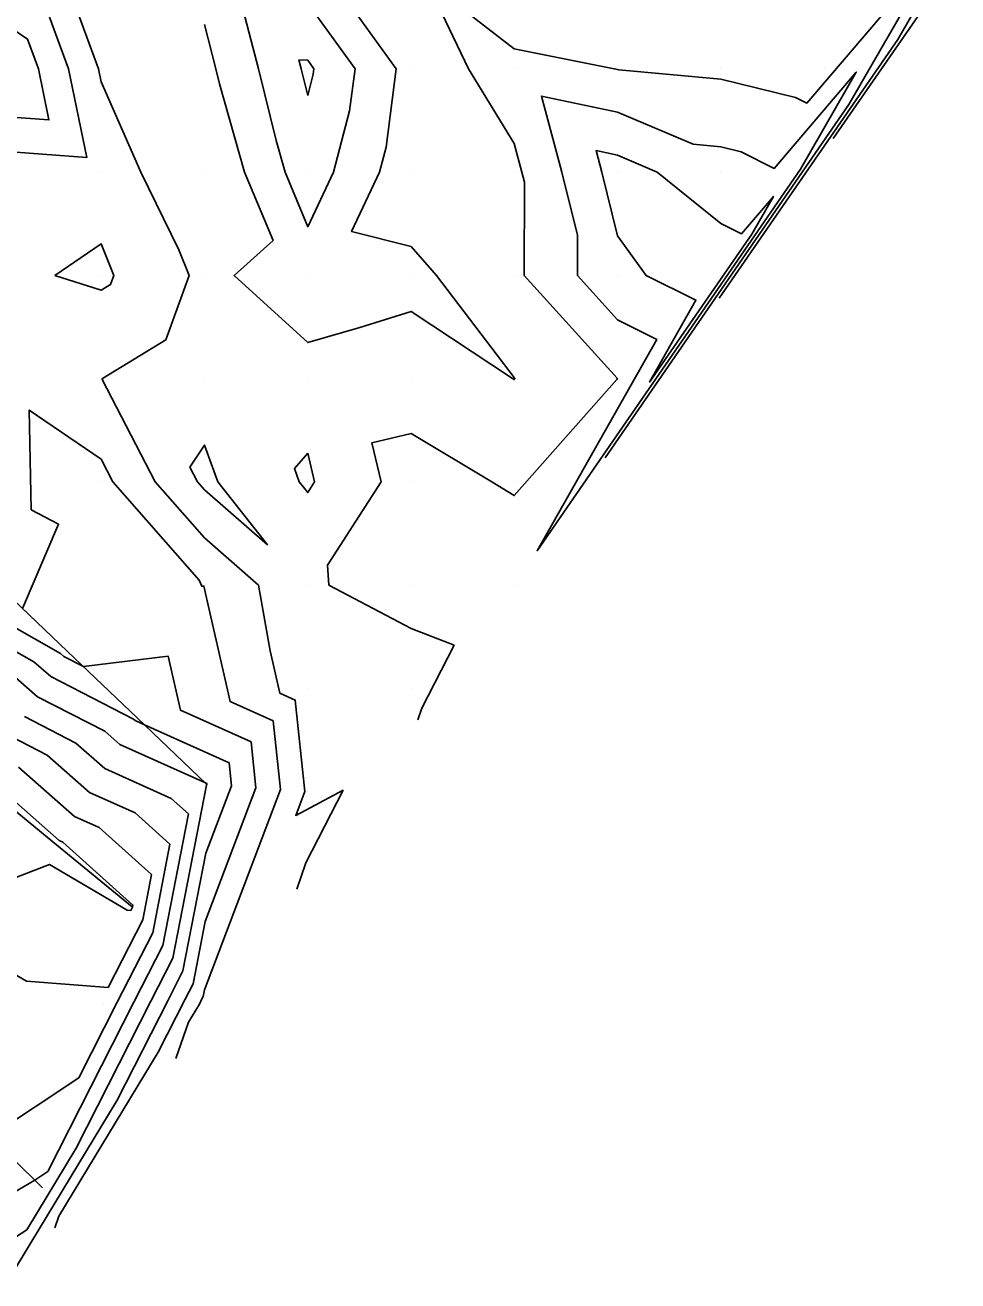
# Model space of a CAD drawing. Extents: x 2188792 to 2191981, y 386090 to 389710.
# Drawn here: x 2190172.8 to 2190263.1, y 387202.7 to 387324.4 of the extents above; entities that cross this region are included whole.
import ezdxf

# ---------------------------------------------------------------- set-up
doc = ezdxf.new("R2010")
doc.units = 0
for name, color, linetype in [('DTM Contours Major', 7, 'Continuous'), ('DTM Contours Minor', 7, 'Continuous'), ('Exist DTM QL2 LIDAR Elevation Point', 7, 'Continuous'), ('PH Exist DTM Breakline', 7, 'Continuous')]:
    doc.layers.add(name, color=color, linetype=linetype)

msp = doc.modelspace()

# ---------------------------------------------------------------- linework, layer by layer
at = {"layer": 'DTM Contours Major'}
for points in [[(2190247.83, 387310.4), (2190253.25, 387319.82), (2190245.3, 387310.48), (2190242.1, 387312.1), (2190240.13, 387312.58), (2190237.44, 387312.82), (2190230.13, 387315.92), (2190222.76, 387317.5), (2190224.74, 387310.13), (2190226.24, 387304.02), (2190226.24, 387300.13), (2190230.13, 387295.82), (2190233.92, 387293.93), (2190222.34, 387273.45), (2190247.83, 387310.4)], [(2190171.1, 387202.73), (2190181.69, 387220.23), (2190186.61, 387229.93), (2190188.05, 387232.75), (2190190.27, 387244.15), (2190192.74, 387250.68), (2190192.51, 387252.92), (2190184.32, 387256.59), (2190183.42, 387257), (2190183.25, 387257.14), (2190175.25, 387261.26), (2190173.61, 387262.7), (2190166.97, 387266.48)], [(2190169.33, 387251.33), (2190176.06, 387245.4), (2190176.42, 387245.23), (2190183.21, 387239.13), (2190183.17, 387238.92), (2190183.01, 387238.61), (2190182.63, 387238.64), (2190175.11, 387243.08), (2190162.3, 387238.14)]]:
    msp.add_lwpolyline(points, dxfattribs=at)
at = {"layer": 'DTM Contours Minor'}
for points in [[(2190263.08, 387333.09), (2190257.26, 387322.97), (2190239.97, 387297.91)], [(2190146.75, 387330.14), (2190146.87, 387323.39), (2190148.08, 387320.14), (2190146.54, 387313.72), (2190147.34, 387310.13), (2190150.12, 387307.14), (2190152.17, 387308.08), (2190152.97, 387310.13), (2190151.67, 387318.59), (2190160.12, 387318.08), (2190162.58, 387317.68), (2190170.12, 387315.56), (2190175.07, 387315.19), (2190174.05, 387320.14), (2190173, 387323.01), (2190170.12, 387324.95), (2190162.77, 387322.78), (2190165.61, 387330.14)], [(2190228.92, 387282.44), (2190252.54, 387316.68), (2190260.5, 387330.51)], [(2190257.98, 387327.99), (2190248.47, 387316.82), (2190247.37, 387317.37), (2190240.13, 387319.14), (2190230.25, 387320.02), (2190230.13, 387320.07), (2190229.81, 387320.14), (2190220.13, 387322.08), (2190211.63, 387328.64), (2190215.71, 387320.14), (2190220.13, 387312.9), (2190220.87, 387310.13), (2190221.12, 387309.15), (2190221.1, 387300.13), (2190230.08, 387290.18), (2190230.12, 387290.13), (2190230.05, 387290.05), (2190220.13, 387278.8), (2190217.97, 387280.13), (2190210.13, 387284.8), (2190206.35, 387283.91), (2190207.25, 387280.13), (2190202.06, 387272.06), (2190202.18, 387270.13), (2190210.13, 387265.93), (2190214.3, 387264.3), (2190211.19, 387258.21), (2190210.8, 387257.07)], [(2190261.97, 387329.25), (2190251.01, 387313.37)], [(2190199.08, 387240.66), (2190199.96, 387243.24), (2190203.55, 387250.26), (2190198.97, 387247.82), (2190199.86, 387250.15), (2190198.92, 387258.99), (2190197.42, 387259.66), (2190196.49, 387263.77), (2190195.37, 387270.13), (2190190.13, 387274.71), (2190185.36, 387280.13), (2190180.21, 387290.05), (2190180.26, 387290.13), (2190186.38, 387293.88), (2190188.64, 387300.13), (2190187.66, 387302.6), (2190183.96, 387310.13), (2190180.12, 387318.86), (2190179.86, 387320.14), (2190177.26, 387327.27)], [(2190140.12, 387326.66), (2190142.55, 387320.14), (2190142.08, 387318.18), (2190143.89, 387310.13), (2190150.12, 387303.42), (2190154.73, 387305.53), (2190156.52, 387310.13), (2190155.86, 387314.4), (2190160.12, 387314.14), (2190167.28, 387312.98), (2190170.12, 387312.18), (2190178.73, 387311.53), (2190176.96, 387320.14), (2190175.13, 387325.14)], [(2190193.7, 387326.56), (2190200.13, 387326.47), (2190204.71, 387320.14), (2190204.19, 387316.07), (2190202.63, 387310.13), (2190200.13, 387304.83), (2190197.93, 387310.13), (2190197.06, 387313.2), (2190195.36, 387320.14), (2190193.7, 387326.56)], [(2190204.91, 387325.35), (2190208.68, 387320.14), (2190207.72, 387312.54), (2190207.08, 387310.13), (2190204.37, 387304.37), (2190210.13, 387302.92), (2190212.59, 387300.13), (2190220.13, 387290.24), (2190220.21, 387290.13), (2190220.13, 387290.04), (2190219.96, 387290.13), (2190210.13, 387296.64), (2190205.18, 387295.08), (2190200.13, 387293.61), (2190193, 387300.13), (2190196.77, 387303.49), (2190194.02, 387310.13), (2190191.59, 387318.67), (2190191.23, 387320.14)], [(2190191.23, 387320.14), (2190190.13, 387324.42)], [(2190200.13, 387317.55), (2190199.49, 387320.14), (2190199.27, 387320.99), (2190200.13, 387320.98), (2190200.73, 387320.14), (2190200.67, 387319.6), (2190200.13, 387317.55)], [(2190243.12, 387304.11), (2190245.22, 387307.77), (2190242.14, 387304.15), (2190240.13, 387305.16), (2190233.98, 387310.13), (2190230.13, 387311.76), (2190228.05, 387312.21), (2190228.61, 387310.13), (2190230.13, 387303.95), (2190232.9, 387300.13), (2190237.72, 387297.73), (2190233.23, 387289.79), (2190243.12, 387304.11)], [(2190175.64, 387300.13), (2190180.12, 387303.19), (2190181.35, 387300.13), (2190181.02, 387299.24), (2190180.12, 387298.69), (2190175.64, 387300.13)], [(2190187.36, 387224.26), (2190188.58, 387227.8), (2190189.64, 387229.55), (2190189.92, 387230.12), (2190190.01, 387230.28), (2190190.13, 387230.94), (2190197.48, 387250.33), (2190196.78, 387256.97), (2190192.61, 387258.84), (2190190.08, 387270.03), (2190189.87, 387270.01), (2190189.63, 387270.62), (2190181.27, 387280.13), (2190180.12, 387282.34), (2190173.17, 387287.08), (2190173.35, 387277.43), (2190176.01, 387276.02), (2190172.5, 387267.86)], [(2190189.45, 387280.13), (2190188.71, 387281.55), (2190190.13, 387283.69), (2190191.44, 387280.13), (2190196.23, 387274.03), (2190190.13, 387279.36), (2190189.45, 387280.13)], [(2190200.13, 387282.92), (2190198.84, 387281.42), (2190199.31, 387280.13), (2190200.13, 387279.09), (2190200.79, 387280.13), (2190200.13, 387282.92)], [(2190175.65, 387207.86), (2190176.04, 387208.99), (2190185.66, 387224.89), (2190188.26, 387230.02), (2190189.03, 387231.51), (2190190.2, 387237.54), (2190195.11, 387250.5), (2190194.65, 387254.94), (2190187.81, 387258.01), (2190186.62, 387263.24), (2190178.41, 387262.23), (2190176.52, 387263.2), (2190176.18, 387263.5), (2190168.28, 387268)], [(2190171.04, 387261.9), (2190173.97, 387259.32), (2190180.47, 387255.98), (2190181.94, 387254.68), (2190190.23, 387250.96), (2190190.37, 387250.9), (2190190.37, 387250.86), (2190190.33, 387250.75), (2190187.08, 387233.98), (2190184.95, 387229.84), (2190177.72, 387215.58), (2190172.93, 387207.67), (2190166.66, 387203.64)], [(2190172.69, 387257.39), (2190177.69, 387254.82), (2190180.47, 387252.36), (2190186.9, 387249.47), (2190188.58, 387247.97), (2190186.1, 387235.22), (2190183.29, 387229.74), (2190174.97, 387213.34), (2190173.69, 387212.49), (2190165.99, 387207.97)], [(2190171.41, 387255.45), (2190174.9, 387253.66), (2190179, 387250.04), (2190183.41, 387248.06), (2190186.79, 387245.02), (2190185.12, 387236.45), (2190181.63, 387229.65), (2190177.96, 387222.41), (2190169.38, 387216.73)], [(2190172.12, 387252.49), (2190177.53, 387247.72), (2190179.92, 387246.65), (2190185, 387242.08), (2190184.15, 387237.69), (2190180.79, 387231.14), (2190172.91, 387231.75), (2190171.35, 387232.67)]]:
    msp.add_lwpolyline(points, dxfattribs=at)
at = {"layer": 'Exist DTM QL2 LIDAR Elevation Point'}
for p, q in [((2190180.12, 387320.14), (2190180.12, 387320.14)), ((2190190.13, 387320.14), (2190190.13, 387320.14)), ((2190200.13, 387320.14), (2190200.13, 387320.14)), ((2190210.13, 387320.14), (2190210.13, 387320.14)), ((2190220.13, 387320.14), (2190220.13, 387320.14)), ((2190230.13, 387320.14), (2190230.13, 387320.14)), ((2190240.13, 387320.14), (2190240.13, 387320.14)), ((2190250.13, 387320.14), (2190250.13, 387320.14)), ((2190180.12, 387310.13), (2190180.12, 387310.13)), ((2190190.13, 387310.13), (2190190.13, 387310.13)), ((2190200.13, 387310.13), (2190200.13, 387310.13)), ((2190210.13, 387310.13), (2190210.13, 387310.13)), ((2190220.13, 387310.13), (2190220.13, 387310.13)), ((2190230.13, 387310.13), (2190230.13, 387310.13)), ((2190240.13, 387310.13), (2190240.13, 387310.13)), ((2190180.12, 387300.13), (2190180.12, 387300.13)), ((2190190.13, 387300.13), (2190190.13, 387300.13)), ((2190200.13, 387300.13), (2190200.13, 387300.13)), ((2190210.13, 387300.13), (2190210.13, 387300.13)), ((2190220.13, 387300.13), (2190220.13, 387300.13)), ((2190230.13, 387300.13), (2190230.13, 387300.13)), ((2190240.13, 387300.13), (2190240.13, 387300.13)), ((2190180.12, 387290.13), (2190180.12, 387290.13)), ((2190190.13, 387290.13), (2190190.13, 387290.13)), ((2190200.13, 387290.13), (2190200.13, 387290.13)), ((2190210.13, 387290.13), (2190210.13, 387290.13)), ((2190220.13, 387290.13), (2190220.13, 387290.13)), ((2190230.13, 387290.13), (2190230.13, 387290.13)), ((2190180.12, 387280.13), (2190180.12, 387280.13)), ((2190190.13, 387280.13), (2190190.13, 387280.13)), ((2190200.13, 387280.13), (2190200.13, 387280.13)), ((2190210.13, 387280.13), (2190210.13, 387280.13)), ((2190220.13, 387280.13), (2190220.13, 387280.13)), ((2190190.13, 387270.13), (2190190.13, 387270.13)), ((2190200.13, 387270.13), (2190200.13, 387270.13)), ((2190210.13, 387270.13), (2190210.13, 387270.13)), ((2190220.13, 387270.13), (2190220.13, 387270.13)), ((2190200.13, 387260.13), (2190200.13, 387260.13)), ((2190210.13, 387260.13), (2190210.13, 387260.13)), ((2190200.13, 387250.13), (2190200.13, 387250.13)), ((2190190.13, 387230.13), (2190190.13, 387230.13)), ((2190180.32, 387229.58), (2190180.32, 387229.58))]:
    msp.add_line(p, q, dxfattribs=at)
at = {"layer": 'PH Exist DTM Breakline'}
for points in [[(2190190.33, 387250.86), (2190183.6, 387257.28), (2190176.86, 387263.71), (2190170.12, 387270.13), (2190164.56, 387273.93), (2190159, 387277.73), (2190153.44, 387281.53), (2190147.16, 387286.13), (2190140.88, 387290.74), (2190133.96, 387297.2), (2190127.04, 387303.67), (2190120.12, 387310.13), (2190115.35, 387316.01), (2190110.57, 387321.89), (2190099.86, 387329.32), (2190089.99, 387329.73), (2190080.12, 387330.14)], [(2190183.12, 387238.98), (2190175.79, 387244.98), (2190168.46, 387250.97), (2190160.04, 387258.47), (2190152.66, 387263.87), (2190145.28, 387269.27), (2190137.9, 387274.67), (2190130.52, 387280.07), (2190125.3, 387284.68), (2190120.08, 387289.3), (2190114.86, 387293.92), (2190108.14, 387299.71), (2190101.42, 387305.5), (2190095.66, 387309.29), (2190089.9, 387313.08)], [(2190090.18, 387280.19), (2190096.03, 387276.93), (2190101.87, 387273.68), (2190107.71, 387270.43), (2190113.94, 387265.25), (2190120.17, 387260.06), (2190126.59, 387255.03), (2190133, 387250), (2190139.42, 387244.97), (2190145.83, 387239.94), (2190151.56, 387234.3), (2190157.28, 387228.66), (2190163, 387223.02), (2190168.72, 387217.38), (2190174.45, 387211.74)]]:
    msp.add_lwpolyline(points, dxfattribs=at)

doc.saveas('drawing.dxf')
